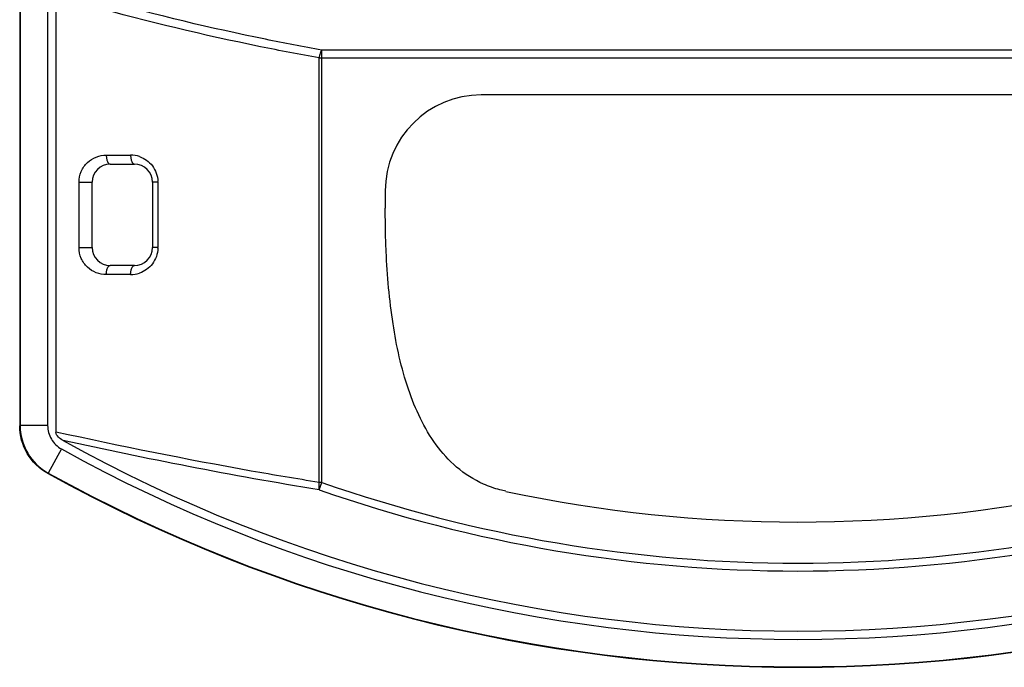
# Model space of a CAD drawing. Header units: millimetres. Extents: x 1117 to 38156, y -1945 to 7303.
# Tile 797 of 831: x 32866 to 32921, y 5524 to 5560. Entities that reach past the tile are written whole.
import ezdxf

# ---------------------------------------------------------------- set-up
doc = ezdxf.new("R2010")
doc.units = ezdxf.units.MM

msp = doc.modelspace()

# ---------------------------------------------------------------- linework, layer by layer
at = {"color": 7, "linetype": 'Continuous'}
for p, q in [((32866.332, 5667.061), (32866.332, 5537.797)), ((32866.358, 5667.04), (32866.358, 5537.812)), ((32867.875, 5667.04), (32867.875, 5537.812)), ((32868.332, 5667.307), (32868.332, 5537.449)), ((32883.018, 5534.667), (32883.018, 5558.559)), ((32935.643, 5558.559), (32883.02, 5558.559)), ((32882.87, 5558.126), (32935.794, 5558.126)), ((32882.87, 5534.67), (32882.87, 5558.126)), ((32926.832, 5556.078), (32891.832, 5556.078)), ((32871.117, 5552.752), (32872.46, 5552.752)), ((32871.332, 5552.252), (32872.667, 5552.252)), ((32869.609, 5551.252), (32870.332, 5551.252)), ((32869.609, 5547.652), (32869.609, 5551.252)), ((32870.332, 5547.652), (32870.332, 5551.252)), ((32873.969, 5551.252), (32873.667, 5551.252)), ((32873.667, 5551.252), (32873.667, 5547.652)), ((32873.969, 5551.252), (32873.969, 5547.652)), ((32886.532, 5550.778), (32886.532, 5549.825)), ((32869.609, 5547.652), (32870.332, 5547.652)), ((32873.969, 5547.652), (32873.667, 5547.652)), ((32872.667, 5546.652), (32871.332, 5546.652)), ((32872.46, 5546.152), (32871.117, 5546.152)), ((32866.358, 5537.812), (32866.332, 5537.797)), ((32867.875, 5537.812), (32866.358, 5537.812)), ((32868.639, 5536.516), (32867.904, 5535.188)), ((32867.904, 5535.188), (32867.877, 5535.173)), ((32883.018, 5534.67), (32882.87, 5534.67)), ((32882.875, 5534.262), (32883.018, 5534.67))]:
    msp.add_line(p, q, dxfattribs=at)
for centre, radius, start, end in [((32891.832, 5550.778), 5.3, 90, 180), ((32872.459, 5551.225), 1.527, 71.0809, 89.9323), ((32871.332, 5551.252), 1, 90, 180), ((32872.667, 5551.252), 1, 0, 90), ((32872.5, 5551.251), 1.469, 0.0095, 1.747), ((32871.332, 5547.652), 1, 180, 270), ((32872.667, 5547.652), 1, 270, 0), ((32872.503, 5547.652), 1.466, 358.2313, 359.9842), ((32872.458, 5547.68), 1.528, 270.0743, 288.8574), ((32909.332, 5609.954), 83.503, 240.90464, 299.09536), ((32909.332, 5609.954), 83.959, 241.00902, 298.99098), ((32909.332, 5609.954), 85.503, 240.9983, 299.0017), ((32909.332, 5609.954), 85.477, 241.00902, 298.99098), ((32909.332, 5609.954), 79.75, 250.73516, 289.26463), ((32909.332, 5609.954), 80.183, 250.73347, 289.26365), ((32909.332, 5609.954), 77.477, 257.98255, 282.01745)]:
    msp.add_arc(centre, radius, start, end, dxfattribs=at)
for points, knots in [([(32883.02, 5558.559), (32881.985, 5558.745), (32877.932, 5559.52), (32873.914, 5560.479), (32870.951, 5561.302)], [0, 0, 0, 0, 0.254838, 1, 1, 1, 1]), ([(32882.87, 5558.126), (32881.792, 5558.319), (32877.577, 5559.122), (32873.399, 5560.122), (32870.32, 5560.984)], [0, 0, 0, 0, 0.255037, 1, 1, 1, 1]), ([(32883.018, 5558.559), (32882.981, 5558.503), (32882.919, 5558.361), (32882.881, 5558.212), (32882.87, 5558.126)], [0, 0, 0, 0, 0.436138, 1, 1, 1, 1]), ([(32869.609, 5551.252), (32869.609, 5551.457), (32869.695, 5551.866), (32870.048, 5552.364), (32870.548, 5552.68), (32870.93, 5552.751), (32871.117, 5552.752)], [0, 0, 0, 0, 0.262301, 0.516189, 0.760649, 1, 1, 1, 1]), ([(32871.117, 5552.752), (32871.117, 5552.688), (32871.129, 5552.565), (32871.171, 5552.389), (32871.261, 5552.252), (32871.332, 5552.252)], [0, 0, 0, 0, 0.3355, 0.631158, 1, 1, 1, 1]), ([(32872.46, 5552.752), (32872.46, 5552.688), (32872.471, 5552.565), (32872.512, 5552.391), (32872.598, 5552.252), (32872.667, 5552.252)], [0, 0, 0, 0, 0.337955, 0.635072, 1, 1, 1, 1]), ([(32872.954, 5552.669), (32873.091, 5552.622), (32873.357, 5552.485), (32873.683, 5552.169), (32873.905, 5551.761), (32873.963, 5551.452), (32873.968, 5551.296)], [0, 0, 0, 0, 0.241105, 0.488247, 0.741805, 1, 1, 1, 1]), ([(32886.583, 5547.427), (32886.574, 5547.624), (32886.543, 5548.423), (32886.532, 5549.223), (32886.532, 5549.825)], [0, 0, 0, 0, 0.246743, 1, 1, 1, 1]), ([(32871.117, 5546.152), (32870.93, 5546.151), (32870.548, 5546.223), (32870.048, 5546.539), (32869.695, 5547.037), (32869.609, 5547.446), (32869.609, 5547.652)], [0, 0, 0, 0, 0.239356, 0.483818, 0.737712, 1, 1, 1, 1]), ([(32873.968, 5547.607), (32873.959, 5547.302), (32873.747, 5546.696), (32873.228, 5546.328), (32872.952, 5546.234)], [0, 0, 0, 0, 0.51145, 1, 1, 1, 1]), ([(32891.962, 5534.573), (32891.425, 5534.812), (32890.442, 5535.441), (32889.29, 5536.723), (32888.425, 5538.2), (32887.538, 5540.418), (32886.862, 5543.521), (32886.643, 5546.09), (32886.583, 5547.427)], [0, 0, 0, 0, 0.120844, 0.235572, 0.351229, 0.470811, 0.725045, 1, 1, 1, 1]), ([(32871.117, 5546.152), (32871.117, 5546.215), (32871.129, 5546.338), (32871.171, 5546.514), (32871.261, 5546.652), (32871.332, 5546.652)], [0, 0, 0, 0, 0.3355, 0.631157, 1, 1, 1, 1]), ([(32872.46, 5546.152), (32872.46, 5546.215), (32872.471, 5546.338), (32872.512, 5546.512), (32872.598, 5546.652), (32872.667, 5546.652)], [0, 0, 0, 0, 0.337955, 0.635072, 1, 1, 1, 1]), ([(32867.877, 5535.173), (32867.417, 5535.428), (32866.619, 5536.199), (32866.332, 5537.271), (32866.332, 5537.797)], [0, 0, 0, 0, 0.499999, 1, 1, 1, 1]), ([(32866.358, 5537.812), (32866.358, 5537.286), (32866.646, 5536.214), (32867.444, 5535.443), (32867.904, 5535.188)], [0, 0, 0, 0, 0.499999, 1, 1, 1, 1]), ([(32867.875, 5537.812), (32867.875, 5537.552), (32868.017, 5537.023), (32868.412, 5536.642), (32868.639, 5536.515)], [0, 0, 0, 0, 0.499769, 1, 1, 1, 1]), ([(32882.87, 5534.67), (32881.621, 5534.868), (32876.755, 5535.686), (32871.918, 5536.669), (32868.332, 5537.449)], [0, 0, 0, 0, 0.256254, 1, 1, 1, 1]), ([(32868.727, 5536.989), (32868.636, 5537.04), (32868.465, 5537.152), (32868.332, 5537.346), (32868.332, 5537.449)], [0, 0, 0, 0, 0.504805, 1, 1, 1, 1]), ([(32882.874, 5534.262), (32880.464, 5534.648), (32875.735, 5535.496), (32871.034, 5536.483), (32868.727, 5536.989)], [0, 0, 0, 0, 0.508252, 1, 1, 1, 1]), ([(32882.87, 5534.67), (32882.857, 5534.594), (32882.847, 5534.457), (32882.86, 5534.319), (32882.875, 5534.262)], [0, 0, 0, 0, 0.564453, 1, 1, 1, 1]), ([(32893.2, 5534.176), (32893.089, 5534.199), (32892.666, 5534.3), (32892.254, 5534.444), (32891.962, 5534.573)], [0, 0, 0, 0, 0.263548, 1, 1, 1, 1])]:
    msp.add_open_spline(points, degree=3, knots=knots, dxfattribs=at)

doc.saveas('drawing.dxf')
